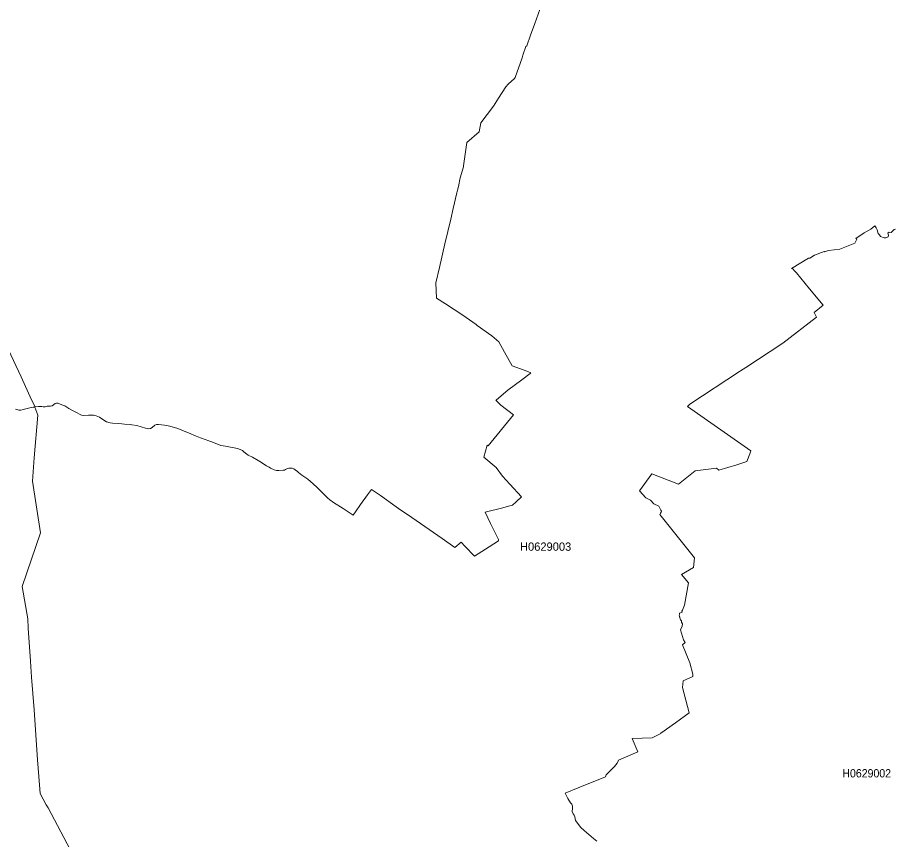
# Model space of a CAD drawing. Extents: x 369010 to 739155, y 6377141 to 6616555.
# Drawn here: x 579747 to 590326, y 6468054 to 6477962 of the extents above; entities that cross this region are included whole.
import ezdxf
from ezdxf.enums import TextEntityAlignment as Align

# ---------------------------------------------------------------- set-up
doc = ezdxf.new("R2010")
doc.units = 0
doc.header["$LTSCALE"] = 40
doc.layers.add('1', color=7, linetype='Continuous', lineweight=13)
doc.layers.add('2', color=7, linetype='Continuous')

msp = doc.modelspace()

# ---------------------------------------------------------------- linework, layer by layer
at = {"layer": '1'}
for points in [[(586041.56, 6478058.71), (585980.98, 6477889.23), (585930.17, 6477747.56), (585884.16, 6477620.95), (585871.75, 6477610.85), (585837.32, 6477508.9), (585825.9, 6477475.97), (585743.98, 6477238.96), (585735.87, 6477228.54), (585658.58, 6477157.7), (585629.78, 6477128.24), (585543.89, 6476988.06), (585481.99, 6476894.05), (585330.88, 6476693.79), (585309.37, 6476582.24), (585160.25, 6476456.46), (585120.53, 6476173.78), (585121.52, 6476163.19), (585079.48, 6476027.64), (585058.63, 6475926.68), (585048.04, 6475879.35), (585038.6, 6475850.05), (584998.22, 6475659.56), (584967.77, 6475529.31), (584896.27, 6475235.04), (584832.38, 6474949.71), (584789.19, 6474762.86), (584795.48, 6474579.98), (584903.38, 6474510.3), (585111.42, 6474376.08), (585272.62, 6474260.89), (585284.54, 6474251.45), (585460.31, 6474125.17), (585547.69, 6474051.03), (585615.55, 6473926.4), (585705.42, 6473765.04), (585806.87, 6473726.31), (585882.51, 6473699.16), (585931.33, 6473677.81), (585924.05, 6473672.35), (585823.42, 6473595.39), (585653.28, 6473468.95), (585520.05, 6473354.92), (585511.28, 6473347.47), (585571.86, 6473289.54), (585722.8, 6473174.35), (585418.93, 6472799.15), (585404.53, 6472808.26), (585367.29, 6472662.78), (585514.09, 6472537.82), (585590.72, 6472435.21), (585678.94, 6472337.07), (585818.46, 6472183.15), (585756.39, 6472122.74), (585711.38, 6472083.51), (585664.04, 6472070.44), (585593.21, 6472051.24), (585382.68, 6472000.1), (585447.23, 6471863.56), (585541.07, 6471670.42), (585541.4, 6471654.86), (585430.85, 6471582.37), (585254.42, 6471470.32), (585136.08, 6471589.32), (585093.38, 6471635.83), (585014.6, 6471575.25), (584863.17, 6471680.68), (584549.21, 6471898.98), (584497.07, 6471934.4), (584336.37, 6472043.63)], [(584789.19, 6474762.86), (584832.38, 6474949.71), (584896.27, 6475235.04), (584967.77, 6475529.31), (584998.22, 6475659.56), (585038.6, 6475850.05), (585048.04, 6475879.35), (585058.63, 6475926.68), (585079.48, 6476027.64), (585121.52, 6476163.19), (585120.53, 6476173.78), (585160.25, 6476456.46), (585309.37, 6476582.24), (585330.88, 6476693.79), (585481.99, 6476894.05), (585543.89, 6476988.06), (585629.78, 6477128.24), (585658.58, 6477157.7), (585735.87, 6477228.54), (585743.98, 6477238.96), (585825.9, 6477475.97), (585837.32, 6477508.9), (585871.75, 6477610.85), (585884.16, 6477620.95), (585930.17, 6477747.56), (585980.98, 6477889.23), (586041.56, 6478058.71)], [(590147.54, 6475322.43), (590134.47, 6475343.94), (590119.41, 6475360), (590106.17, 6475402.2), (590092.27, 6475427.85), (590075.55, 6475452.18), (590028.88, 6475410.64), (589947.28, 6475368.44), (589850.13, 6475298.43), (589859.07, 6475289.66), (589834.74, 6475240.83), (589656.66, 6475169.5), (589519.79, 6475153.94), (589469.47, 6475137.56), (589465.83, 6475140.87), (589349.98, 6475098.5), (589295.86, 6475061.92), (589279.14, 6475061.1), (589073.26, 6474938.46), (589085.67, 6474935.15), (589091.63, 6474930.18), (589105.7, 6474914.29), (589133.83, 6474882.85), (589184.81, 6474818.14), (589291.72, 6474691.53), (589452.92, 6474495.07), (589346.67, 6474404.87), (589375.14, 6474351.91), (588968, 6474038.28), (588521.47, 6473744.02), (588458.91, 6473702.81), (588445.17, 6473696.85), (587849.19, 6473301.29), (587820.39, 6473274.65), (588584.52, 6472739.24), (588570.46, 6472702.67), (588534.38, 6472608.82), (588414.22, 6472571.25), (588198.9, 6472505.38), (588167.62, 6472530.38), (587912.25, 6472499.1), (587713.31, 6472336.57), (587389.09, 6472461.86), (587241.96, 6472257.96), (587319.58, 6472173.71), (587375.52, 6472145.58), (587413.91, 6472099.57), (587473.17, 6472071.27), (587490.71, 6472041.15), (587498.98, 6472023.6), (587504.94, 6472009.7), (587500.8, 6472000.43), (587496.5, 6471985.37), (587488.23, 6471970.48), (587904.14, 6471447.48), (587890.4, 6471332.13), (587747.57, 6471246.23), (587833.96, 6471147.09), (587783.98, 6470877.16), (587761.31, 6470817.41), (587751.38, 6470806.15), (587756.01, 6470793.25), (587721.92, 6470782.49), (587723.41, 6470768.75), (587719.27, 6470755.01), (587724.07, 6470745.75), (587724.9, 6470739.13), (587728.87, 6470734.66), (587733.01, 6470708.01), (587735.16, 6470701.23), (587749.72, 6470689.14), (587749.39, 6470674.41), (587758.66, 6470652.07), (587755.18, 6470623.77), (587734.5, 6470581.4), (587770.58, 6470462.24), (587793.42, 6470426.65), (587760.48, 6470400.17), (587850.02, 6470181.38), (587882.95, 6470048.48), (587882.95, 6470018.36), (587768.76, 6469965.06), (587760.48, 6469885.79), (587838.93, 6469579.77), (587675.74, 6469458.95), (587499.48, 6469335.49), (587497, 6469330.52), (587395.54, 6469277.89), (587154.9, 6469270.28), (587222.59, 6469109.9), (586987.08, 6469010.93), (586973.67, 6468973.36), (586941.9, 6468932.48), (586859.15, 6468853.87), (586839.95, 6468832.19), (586830.84, 6468809.68), (586502.82, 6468677.94), (586346.58, 6468611.9), (586376.7, 6468549.51), (586410.13, 6468496.05)], [(587488.23, 6471970.48), (587496.5, 6471985.37), (587500.8, 6472000.43), (587504.94, 6472009.7), (587498.98, 6472023.6), (587490.71, 6472041.15), (587473.17, 6472071.27), (587413.91, 6472099.57), (587375.52, 6472145.58), (587319.58, 6472173.71), (587241.96, 6472257.96), (587389.09, 6472461.86), (587713.31, 6472336.57), (587912.25, 6472499.1), (588167.62, 6472530.38), (588198.9, 6472505.38), (588414.22, 6472571.25), (588534.38, 6472608.82), (588570.46, 6472702.67), (588584.52, 6472739.24), (587820.39, 6473274.65), (587849.19, 6473301.29), (588445.17, 6473696.85), (588458.91, 6473702.81), (588521.47, 6473744.02), (588968, 6474038.28), (589375.14, 6474351.91), (589346.67, 6474404.87), (589452.92, 6474495.07), (589291.72, 6474691.53), (589184.81, 6474818.14), (589133.83, 6474882.85), (589105.7, 6474914.29), (589091.63, 6474930.18), (589085.67, 6474935.15), (589073.26, 6474938.46), (589279.14, 6475061.1), (589295.86, 6475061.92), (589349.98, 6475098.5), (589465.83, 6475140.87), (589469.47, 6475137.56), (589519.79, 6475153.94), (589656.66, 6475169.5), (589834.74, 6475240.83), (589859.07, 6475289.66), (589850.13, 6475298.43), (589947.28, 6475368.44), (590028.88, 6475410.64), (590075.55, 6475452.18), (590092.27, 6475427.85), (590106.17, 6475402.2), (590119.41, 6475360), (590134.47, 6475343.94), (590147.54, 6475322.43), (590190.91, 6475307.7), (590209.11, 6475307.7), (590239.73, 6475320.11), (590240.89, 6475337.32), (590235.26, 6475362.31), (590249.99, 6475376.05), (590273.99, 6475370.26), (590309.24, 6475406.83), (590325.96, 6475409.81)], [(590325.96, 6475409.81), (590309.24, 6475406.83), (590273.99, 6475370.26), (590249.99, 6475376.05), (590235.26, 6475362.31), (590240.89, 6475337.32), (590239.73, 6475320.11), (590209.11, 6475307.7), (590190.91, 6475307.7), (590147.54, 6475322.43)], [(581420.02, 6473056.51), (581443.69, 6473057.01), (581519.32, 6473048.57), (581581.22, 6473034.34), (581679.86, 6473008.02), (581773.54, 6472967.64), (581805.65, 6472953.73), (581899.98, 6472916.83), (581921.33, 6472908.55), (582052.08, 6472859.07), (582087.17, 6472845.83), (582197.39, 6472804.95), (582251.68, 6472793.86), (582399.47, 6472766.05), (582411.23, 6472760.92), (582456.74, 6472741.23), (582470.64, 6472728.81), (582491.99, 6472709.78), (582525.26, 6472687.6), (582578.38, 6472663.28), (582646.57, 6472624.05), (582668.58, 6472609.98), (582745.87, 6472559.84), (582777.65, 6472540.14), (582795.69, 6472529.05), (582837.89, 6472508.69), (582866.03, 6472500.92), (582896.65, 6472500.09), (582948.45, 6472505.38), (582963.84, 6472506.71), (582977.75, 6472513), (583001.58, 6472527.56), (583017.47, 6472531.37), (583037.33, 6472531.53), (583044.28, 6472530.38), (583058.02, 6472528.06), (583076.39, 6472520.94), (583093.1, 6472511.67), (583118.59, 6472489.66), (583132.82, 6472478.24), (583173.21, 6472445.64), (583243.55, 6472396.48), (583309.42, 6472340.71), (583357.74, 6472296.19), (583439.01, 6472215.42), (583482.7, 6472171.23), (583509.01, 6472146.41), (583555.02, 6472116.62), (583670.71, 6472042.64), (583791.86, 6471965.01), (583909.04, 6472130.52), (583924.76, 6472152.7), (583964.81, 6472207.15), (584012.64, 6472272.19), (584119.39, 6472198.71), (584308.73, 6472062.5), (584336.37, 6472043.63), (584497.07, 6471934.4), (584549.21, 6471898.98), (584863.17, 6471680.68), (585014.6, 6471575.25), (585093.38, 6471635.83), (585136.08, 6471589.32), (585254.42, 6471470.32), (585430.85, 6471582.37), (585541.4, 6471654.86), (585541.07, 6471670.42), (585447.23, 6471863.56), (585382.68, 6472000.1), (585593.21, 6472051.24), (585664.04, 6472070.44), (585711.38, 6472083.51), (585756.39, 6472122.74), (585818.46, 6472183.15), (585678.94, 6472337.07), (585590.72, 6472435.21), (585514.09, 6472537.82), (585367.29, 6472662.78), (585404.53, 6472808.26), (585418.93, 6472799.15), (585722.8, 6473174.35), (585571.86, 6473289.54), (585511.28, 6473347.47), (585520.05, 6473354.92), (585653.28, 6473468.95), (585823.42, 6473595.39), (585924.05, 6473672.35), (585931.33, 6473677.81), (585882.51, 6473699.16), (585806.87, 6473726.31), (585705.42, 6473765.04), (585615.55, 6473926.4), (585547.69, 6474051.03), (585460.31, 6474125.17), (585284.54, 6474251.45), (585272.62, 6474260.89), (585111.42, 6474376.08), (584903.38, 6474510.3), (584795.48, 6474579.98), (584789.19, 6474762.86)], [(579723.77, 6473240.55), (579761.18, 6473227.97), (579786, 6473228.64), (579816.29, 6473237.41), (579861.31, 6473247.5), (579911.78, 6473260.58), (579933.63, 6473263.89), (579945.71, 6473266.37), (579953.99, 6473268.19), (579958.29, 6473269.02), (579916.58, 6473351.77), (579789.31, 6473628.99), (579634.23, 6473964.14)], [(579634.23, 6473964.14), (579789.31, 6473628.99), (579916.58, 6473351.77), (579958.29, 6473269.02), (579998.18, 6473273.49), (580039.22, 6473272.83), (580057.26, 6473267.2), (580070.67, 6473267.2), (580081.92, 6473267.2), (580103.27, 6473276.63), (580145.31, 6473276.47), (580164.67, 6473281.76), (580200.92, 6473310.73), (580216.31, 6473313.87), (580233.03, 6473312.38), (580282.02, 6473293.68), (580315.45, 6473280.27), (580366.92, 6473248.83), (580401.68, 6473228.8), (580439.58, 6473208.78), (580517.36, 6473167.9), (580544.51, 6473163.76), (580602.43, 6473167.73), (580608.89, 6473168.23), (580661.19, 6473168.56), (580695.78, 6473160.95), (580735.33, 6473143.24), (580761.98, 6473124.04), (580820.07, 6473090.11), (580864.59, 6473075.71), (580891.9, 6473071.41), (580965.71, 6473066.77), (581005.1, 6473064.13), (581034.4, 6473061.97), (581107.22, 6473055.35), (581122.45, 6473054.03), (581185.67, 6473044.1), (581287.78, 6473010.83), (581328, 6473004.54), (581350.68, 6473009.51), (581370.54, 6473019.44), (581399.67, 6473047.08), (581420.02, 6473056.51)], [(584336.37, 6472043.63), (584308.73, 6472062.5), (584119.39, 6472198.71), (584012.64, 6472272.19), (583964.81, 6472207.15), (583924.76, 6472152.7), (583909.04, 6472130.52), (583791.86, 6471965.01), (583670.71, 6472042.64), (583555.02, 6472116.62), (583509.01, 6472146.41), (583482.7, 6472171.23), (583439.01, 6472215.42), (583357.74, 6472296.19), (583309.42, 6472340.71), (583243.55, 6472396.48), (583173.21, 6472445.64), (583132.82, 6472478.24), (583118.59, 6472489.66), (583093.1, 6472511.67), (583076.39, 6472520.94), (583058.02, 6472528.06), (583044.28, 6472530.38), (583037.33, 6472531.53), (583017.47, 6472531.37), (583001.58, 6472527.56), (582977.75, 6472513), (582963.84, 6472506.71), (582948.45, 6472505.38), (582896.65, 6472500.09), (582866.03, 6472500.92), (582837.89, 6472508.69), (582795.69, 6472529.05), (582777.65, 6472540.14), (582745.87, 6472559.84), (582668.58, 6472609.98), (582646.57, 6472624.05), (582578.38, 6472663.28), (582525.26, 6472687.6), (582491.99, 6472709.78), (582470.64, 6472728.81), (582456.74, 6472741.23), (582411.23, 6472760.92), (582399.47, 6472766.05), (582251.68, 6472793.86), (582197.39, 6472804.95), (582087.17, 6472845.83), (582052.08, 6472859.07), (581921.33, 6472908.55), (581899.98, 6472916.83), (581805.65, 6472953.73), (581773.54, 6472967.64), (581679.86, 6473008.02), (581581.22, 6473034.34), (581519.32, 6473048.57), (581443.69, 6473057.01), (581420.02, 6473056.51), (581399.67, 6473047.08), (581370.54, 6473019.44), (581350.68, 6473009.51), (581328, 6473004.54), (581287.78, 6473010.83), (581185.67, 6473044.1), (581122.45, 6473054.03), (581107.22, 6473055.35), (581034.4, 6473061.97), (581005.1, 6473064.13), (580965.71, 6473066.77), (580891.9, 6473071.41), (580864.59, 6473075.71), (580820.07, 6473090.11), (580761.98, 6473124.04), (580735.33, 6473143.24), (580695.78, 6473160.95), (580661.19, 6473168.56), (580608.89, 6473168.23), (580602.43, 6473167.73), (580544.51, 6473163.76), (580517.36, 6473167.9), (580439.58, 6473208.78), (580401.68, 6473228.8), (580366.92, 6473248.83), (580315.45, 6473280.27), (580282.02, 6473293.68), (580233.03, 6473312.38), (580216.31, 6473313.87), (580200.92, 6473310.73), (580164.67, 6473281.76), (580145.31, 6473276.47), (580103.27, 6473276.63), (580081.92, 6473267.2), (580070.67, 6473267.2), (580057.26, 6473267.2), (580039.22, 6473272.83), (579998.18, 6473273.49), (579958.29, 6473269.02), (579953.99, 6473268.19), (579954.48, 6473266.87), (579990.4, 6473168.39), (579946.54, 6472655.17)], [(579947.7, 6469615.85), (579916.25, 6470012.07), (579905, 6470204.05), (579874.88, 6470599.77), (579869.75, 6470711.82), (579801.89, 6471103.07), (580023.17, 6471749.86), (579926.35, 6472374.14), (579946.54, 6472655.17), (579990.4, 6473168.39), (579954.48, 6473266.87), (579953.99, 6473268.19), (579945.71, 6473266.37), (579933.63, 6473263.89), (579911.78, 6473260.58), (579861.31, 6473247.5), (579816.29, 6473237.41), (579786, 6473228.64), (579761.18, 6473227.97), (579723.77, 6473240.55)], [(579946.54, 6472655.17), (579926.35, 6472374.14), (580023.17, 6471749.86), (579801.89, 6471103.07), (579869.75, 6470711.82), (579874.88, 6470599.77), (579905, 6470204.05), (579916.25, 6470012.07), (579947.7, 6469615.85), (579989.24, 6469014.41), (580005.63, 6468813.49), (580018.37, 6468608.1), (580091.85, 6468472.22), (580114.53, 6468436.47), (580382.31, 6467931.68)], [(586728.4, 6468034.29), (586687.52, 6468067.56), (586573.82, 6468161.9), (586533.76, 6468200.13), (586470.21, 6468282.88), (586461.11, 6468325.58), (586455.15, 6468346.43), (586441.08, 6468364.81), (586430.99, 6468392.44), (586435.12, 6468428.36), (586433.47, 6468455.17), (586427.68, 6468477.68), (586410.13, 6468496.05), (586376.7, 6468549.51), (586346.58, 6468611.9), (586502.82, 6468677.94), (586830.84, 6468809.68), (586839.95, 6468832.19), (586859.15, 6468853.87), (586941.9, 6468932.48), (586973.67, 6468973.36), (586987.08, 6469010.93), (587222.59, 6469109.9), (587154.9, 6469270.28), (587395.54, 6469277.89), (587497, 6469330.52), (587499.48, 6469335.49), (587675.74, 6469458.95), (587838.93, 6469579.77), (587760.48, 6469885.79), (587768.76, 6469965.06), (587882.95, 6470018.36), (587882.95, 6470048.48), (587850.02, 6470181.38), (587760.48, 6470400.17), (587793.42, 6470426.65), (587770.58, 6470462.24), (587734.5, 6470581.4), (587755.18, 6470623.77), (587758.66, 6470652.07), (587749.39, 6470674.41), (587749.72, 6470689.14), (587735.16, 6470701.23), (587733.01, 6470708.01), (587728.87, 6470734.66), (587724.9, 6470739.13), (587724.07, 6470745.75), (587719.27, 6470755.01), (587723.41, 6470768.75), (587721.92, 6470782.49), (587756.01, 6470793.25), (587751.38, 6470806.15), (587761.31, 6470817.41), (587783.98, 6470877.16), (587833.96, 6471147.09), (587747.57, 6471246.23), (587890.4, 6471332.13), (587904.14, 6471447.48), (587488.23, 6471970.48)], [(580382.31, 6467931.68), (580114.53, 6468436.47), (580091.85, 6468472.22), (580018.37, 6468608.1), (580005.63, 6468813.49), (579989.24, 6469014.41), (579947.7, 6469615.85)], [(586410.13, 6468496.05), (586427.68, 6468477.68), (586433.47, 6468455.17), (586435.12, 6468428.36), (586430.99, 6468392.44), (586441.08, 6468364.81), (586455.15, 6468346.43), (586461.11, 6468325.58), (586470.21, 6468282.88), (586533.76, 6468200.13), (586573.82, 6468161.9), (586687.52, 6468067.56), (586728.4, 6468034.29)]]:
    msp.add_lwpolyline(points, dxfattribs=at)

# ---------------------------------------------------------------- texts
at = {"layer": '2'}
msp.add_text('H0629003', height=100, dxfattribs=at).set_placement((586110.62, 6471534.1), align=Align.CENTER)
at = {"layer": '2', "width": 0.95}
msp.add_text('H0629002', height=100, dxfattribs=at).set_placement((589979.6, 6468802.07), align=Align.CENTER)

doc.saveas('drawing.dxf')
